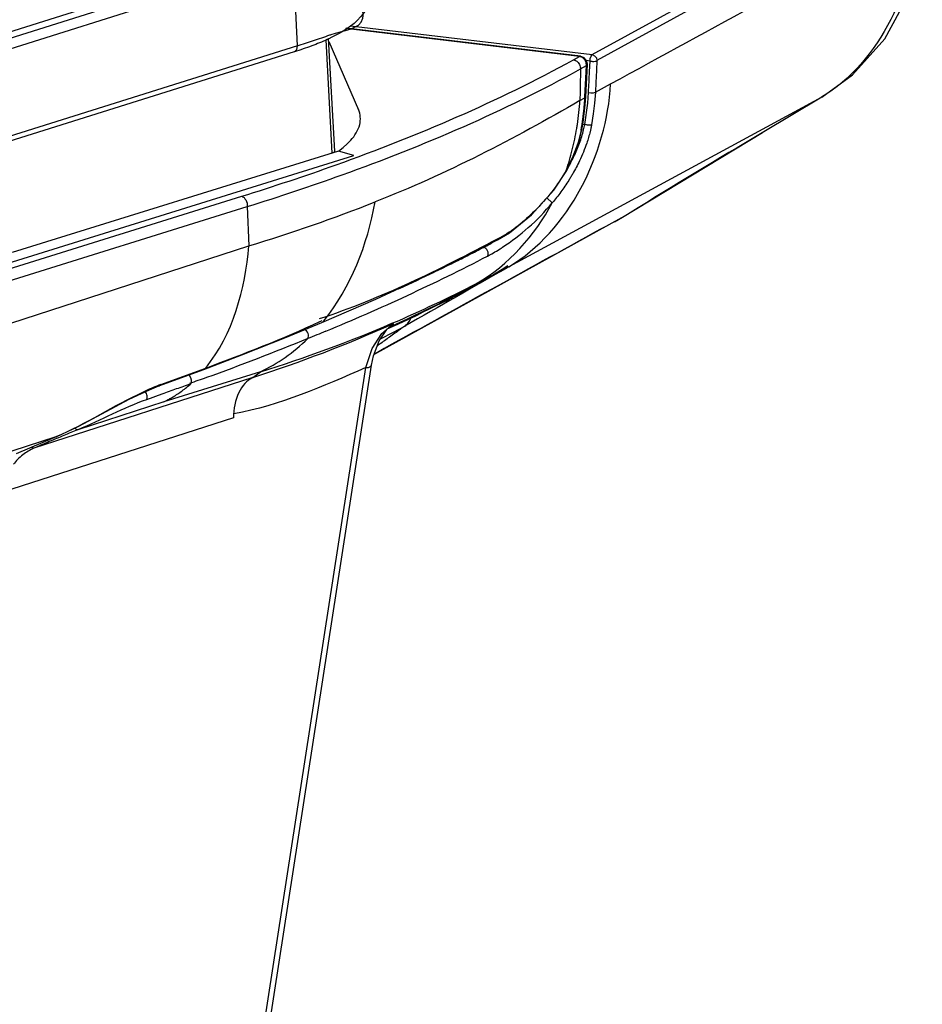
# Paper-space layout 'Sheet' of a CAD drawing. Header units: inches. Extents: x 0.2 to 10.8, y 0.2 to 8.3.
# Tile 327 of 545: x 6.304 to 6.511, y 6.596 to 6.822. Entities that reach past the tile are written whole.
import ezdxf

# ---------------------------------------------------------------- set-up
doc = ezdxf.new("R2010")
doc.units = ezdxf.units.IN
doc.header["$MEASUREMENT"] = 0
doc.layers.get('0').update_dxf_attribs({"lineweight": 5})

psp = doc.layouts.new('Sheet')

# ---------------------------------------------------------------- linework, layer by layer
at = {"color": 0, "linetype": 'ByBlock', "lineweight": -3}
for p, q in [((6.435010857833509, 6.813777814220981), (6.507567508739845, 6.853673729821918)), ((6.508644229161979, 6.852394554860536), (6.436088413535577, 6.812383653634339)), ((6.372507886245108, 6.841392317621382), (6.299688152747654, 6.818415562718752)), ((5.836511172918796, 6.67083126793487), (6.365036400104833, 6.837608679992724)), ((5.871689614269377, 6.679480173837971), (6.366300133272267, 6.835562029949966)), ((6.366328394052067, 6.835553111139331), (6.367345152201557, 6.815786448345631)), ((6.432072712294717, 6.813336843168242), (6.378429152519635, 6.819733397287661)), ((6.432300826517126, 6.813396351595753), (6.378551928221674, 6.819805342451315)), ((6.37955104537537, 6.820390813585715), (6.435010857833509, 6.813777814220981)), ((6.373867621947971, 6.817137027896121), (6.37531456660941, 6.791129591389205)), ((6.375992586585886, 6.791650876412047), (6.374550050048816, 6.817460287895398)), ((6.374587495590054, 6.816790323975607), (6.381400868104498, 6.801083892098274)), ((5.822405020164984, 6.643664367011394), (6.366733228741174, 6.814458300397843)), ((6.367387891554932, 6.81577275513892), (5.82320282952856, 6.644948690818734)), ((6.434741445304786, 6.813453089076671), (6.435010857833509, 6.813777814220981)), ((6.430699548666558, 6.812582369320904), (6.432072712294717, 6.813336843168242)), ((6.432752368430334, 6.813085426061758), (6.432072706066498, 6.813336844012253)), ((6.432289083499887, 6.813397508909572), (6.432072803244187, 6.81333690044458)), ((6.433298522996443, 6.812575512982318), (6.432752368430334, 6.813085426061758)), ((6.434507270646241, 6.81229599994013), (6.433684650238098, 6.812394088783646)), ((6.434393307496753, 6.809884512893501), (6.434507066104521, 6.812296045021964)), ((6.434507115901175, 6.812296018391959), (6.434556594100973, 6.812909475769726)), ((6.434556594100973, 6.812909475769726), (6.434741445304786, 6.813453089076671)), ((6.432316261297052, 6.8104773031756), (6.433721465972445, 6.811253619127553)), ((6.433339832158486, 6.804074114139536), (6.433718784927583, 6.811252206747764)), ((6.433525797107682, 6.804062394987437), (6.433918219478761, 6.811468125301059)), ((6.4339178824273, 6.811461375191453), (6.433721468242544, 6.811253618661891)), ((6.435728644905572, 6.805141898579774), (6.439214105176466, 6.807041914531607)), ((6.433323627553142, 6.803832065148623), (6.433460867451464, 6.806296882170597)), ((6.433970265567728, 6.802596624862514), (6.434152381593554, 6.805064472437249)), ((6.434152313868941, 6.805064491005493), (6.434721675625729, 6.804990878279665)), ((6.434721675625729, 6.804990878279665), (6.435281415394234, 6.805015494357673)), ((6.435281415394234, 6.805015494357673), (6.43572866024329, 6.805141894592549)), ((6.487693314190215, 6.804036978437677), (6.415867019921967, 6.765107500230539)), ((6.432189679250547, 6.803214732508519), (6.433323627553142, 6.803832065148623)), ((6.433310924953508, 6.797746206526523), (6.433970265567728, 6.802596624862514)), ((6.433525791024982, 6.804062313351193), (6.4333236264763, 6.803832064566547)), ((6.487693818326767, 6.804037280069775), (6.473962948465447, 6.795824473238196)), ((6.432436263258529, 6.796352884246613), (6.431707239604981, 6.793411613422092)), ((6.432639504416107, 6.796574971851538), (6.432436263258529, 6.796352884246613)), ((6.432729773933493, 6.797789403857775), (6.433310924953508, 6.797746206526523)), ((6.441959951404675, 6.776481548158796), (6.474068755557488, 6.795882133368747)), ((6.474068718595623, 6.795882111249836), (6.473962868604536, 6.795824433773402)), ((6.376812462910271, 6.791639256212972), (6.301975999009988, 6.768349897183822)), ((6.380365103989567, 6.790629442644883), (6.376812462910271, 6.791639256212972)), ((5.782614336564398, 6.604600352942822), (6.380365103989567, 6.790629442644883)), ((6.429152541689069, 6.7871967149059), (6.429033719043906, 6.787214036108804)), ((5.777665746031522, 6.601705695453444), (6.354632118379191, 6.781266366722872)), ((6.425840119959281, 6.779754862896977), (6.424592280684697, 6.780908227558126)), ((5.656676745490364, 6.561287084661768), (6.355891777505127, 6.778893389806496)), ((6.355891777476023, 6.778893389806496), (6.356262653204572, 6.769911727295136)), ((6.38494744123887, 6.74496794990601), (6.44176355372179, 6.77636904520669)), ((6.440086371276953, 6.775381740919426), (6.441946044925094, 6.77647309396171)), ((6.44176404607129, 6.776369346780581), (6.441947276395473, 6.776473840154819)), ((6.443672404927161, 6.777442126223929), (6.443546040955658, 6.777362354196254)), ((6.413805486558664, 6.771762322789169), (6.413201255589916, 6.771453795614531)), ((6.413805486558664, 6.771762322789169), (6.413218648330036, 6.77145079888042)), ((6.413301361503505, 6.771257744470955), (6.413805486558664, 6.771762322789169)), ((5.654845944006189, 6.541591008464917), (6.356262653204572, 6.769911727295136)), ((6.415866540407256, 6.765107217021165), (6.415735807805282, 6.765007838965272)), ((6.386724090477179, 6.749818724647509), (6.389436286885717, 6.752047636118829)), ((6.38853392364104, 6.751311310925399), (6.389278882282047, 6.751656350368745)), ((6.388534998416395, 6.751295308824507), (6.389280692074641, 6.751630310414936)), ((6.389155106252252, 6.751928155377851), (6.389436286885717, 6.752047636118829)), ((6.389155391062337, 6.751922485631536), (6.389436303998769, 6.752047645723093)), ((6.389179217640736, 6.751873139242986), (6.389436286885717, 6.752047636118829)), ((6.389431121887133, 6.750051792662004), (6.391993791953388, 6.751451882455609)), ((6.386415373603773, 6.748571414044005), (6.389431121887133, 6.750051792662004)), ((6.385731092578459, 6.745469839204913), (6.387278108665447, 6.746328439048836)), ((6.387277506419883, 6.746328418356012), (6.385782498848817, 6.745431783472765)), ((6.384955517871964, 6.745040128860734), (6.385731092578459, 6.745469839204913)), ((6.335628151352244, 6.737742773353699), (6.345925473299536, 6.741506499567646)), ((6.336040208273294, 6.738058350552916), (6.346358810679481, 6.741841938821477)), ((6.341582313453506, 6.474049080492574), (6.383100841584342, 6.741969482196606)), ((6.34287618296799, 6.474605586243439), (6.384394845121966, 6.742526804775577)), ((6.357193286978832, 6.739698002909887), (6.30696780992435, 6.723464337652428)), ((6.35888536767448, 6.740984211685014), (6.336720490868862, 6.734096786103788)), ((6.357193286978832, 6.739698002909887), (6.35888536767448, 6.740984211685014)), ((6.336296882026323, 6.735866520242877), (6.332739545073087, 6.734596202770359)), ((6.336720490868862, 6.734096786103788), (6.317001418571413, 6.727704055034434)), ((6.352714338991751, 6.730468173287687), (6.299715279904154, 6.713337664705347)), ((6.312055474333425, 6.72610196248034), (6.317264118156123, 6.728554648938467)), ((6.311978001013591, 6.726075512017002), (5.634963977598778, 6.506593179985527)), ((6.312057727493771, 6.726102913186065), (6.302911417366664, 6.722153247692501)), ((6.312055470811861, 6.72610196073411), (6.311978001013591, 6.726075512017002))]:
    psp.add_line(p, q, dxfattribs=at)
for points in [[(6.487691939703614, 6.804036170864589), (6.494703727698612, 6.809151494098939), (6.502082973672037, 6.817376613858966), (6.507383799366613, 6.827220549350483), (6.510250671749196, 6.838074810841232), (6.510711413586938, 6.847268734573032)], [(6.366733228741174, 6.814458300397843), (6.366813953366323, 6.814489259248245), (6.367238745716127, 6.814941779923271), (6.367387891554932, 6.81577275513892)], [(6.435010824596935, 6.813777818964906), (6.435558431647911, 6.813528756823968), (6.43595865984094, 6.813009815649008), (6.436088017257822, 6.812383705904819)], [(6.433922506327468, 6.81155514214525), (6.433788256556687, 6.812261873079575), (6.433165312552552, 6.813056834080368), (6.432260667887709, 6.813400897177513)], [(6.433721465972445, 6.811253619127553), (6.433620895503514, 6.81195807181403), (6.433298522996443, 6.812575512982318)], [(6.43572866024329, 6.805141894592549), (6.43554323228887, 6.802638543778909), (6.435257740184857, 6.800150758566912), (6.434869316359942, 6.797682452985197)], [(6.432639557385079, 6.796575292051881), (6.432916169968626, 6.798225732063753), (6.433394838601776, 6.802228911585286), (6.433525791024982, 6.804062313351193)], [(6.429149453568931, 6.787198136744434), (6.430421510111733, 6.789714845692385), (6.432116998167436, 6.794322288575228), (6.432639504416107, 6.796574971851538)], [(6.376815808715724, 6.79164040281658), (6.377877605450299, 6.792466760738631), (6.378818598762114, 6.793300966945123), (6.379635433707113, 6.794140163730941)], [(6.375314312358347, 6.791129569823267), (6.375888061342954, 6.791435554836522), (6.37599019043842, 6.791650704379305)], [(6.431707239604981, 6.793411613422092), (6.430579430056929, 6.790365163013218), (6.429033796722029, 6.787213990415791)], [(6.413278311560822, 6.771246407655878), (6.416028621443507, 6.772898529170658), (6.421067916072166, 6.776980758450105), (6.426204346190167, 6.782704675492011), (6.429152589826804, 6.787196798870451)], [(6.372987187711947, 6.752271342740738), (6.385403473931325, 6.757649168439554), (6.399998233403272, 6.764492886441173), (6.413301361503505, 6.771257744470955)], [(6.345927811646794, 6.741512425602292), (6.354645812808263, 6.744866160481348), (6.364887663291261, 6.748939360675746), (6.372987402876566, 6.752271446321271)], [(6.384394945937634, 6.742527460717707), (6.384835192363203, 6.744664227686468), (6.386113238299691, 6.748122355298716), (6.387869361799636, 6.750732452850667), (6.389178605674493, 6.751872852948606)], [(6.383100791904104, 6.741969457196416), (6.384528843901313, 6.7463568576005), (6.386724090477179, 6.749818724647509)], [(6.342925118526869, 6.738242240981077), (6.3430989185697, 6.738590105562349), (6.343112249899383, 6.739043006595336), (6.342957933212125, 6.739611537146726), (6.342631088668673, 6.74013471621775), (6.342476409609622, 6.740244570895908)], [(6.317264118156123, 6.728554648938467), (6.328783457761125, 6.734680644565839), (6.333448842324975, 6.73687813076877), (6.335626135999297, 6.737742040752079)]]:
    psp.add_lwpolyline(points, dxfattribs=at)
for centre, radius, start, end in [((-3.688271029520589, 25.36494521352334), 21.14147144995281, 298.6223345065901, 298.8378800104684), ((6.346899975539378, 6.893551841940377), 0.0802717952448, 290.3543337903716, 290.5812725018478), ((6.36955342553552, 6.807124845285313), 0.06275305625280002, 350.5321660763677, 351.3904607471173), ((6.373798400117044, 6.807023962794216), 0.05960196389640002, 349.6867711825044, 349.92758756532), ((6.250769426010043, 7.120334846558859), 0.3659579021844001, 286.754173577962, 291.5533189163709), ((18.01380325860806, -14.27693966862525), 24.02402759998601, 118.8002256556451, 118.9439677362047), ((6.190272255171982, 7.193713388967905), 0.4799314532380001, 292.4938095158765, 297.3825118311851), ((6.251945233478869, 7.056070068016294), 0.3339829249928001, 294.2805553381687, 299.3678790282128), ((6.191414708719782, 7.192702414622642), 0.4763269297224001, 295.7800263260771, 296.4108327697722), ((6.26732095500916, 7.036091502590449), 0.3089773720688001, 293.2077185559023, 297.1818783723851), ((6.30779573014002, 6.88979408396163), 0.1517689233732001, 295.254486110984, 295.4577099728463), ((6.259392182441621, 7.04330493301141), 0.3189705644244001, 287.8553487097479, 294.0051501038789), ((6.266588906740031, 7.037836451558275), 0.3108695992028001, 287.2713303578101, 293.2049883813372), ((6.305243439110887, 6.936495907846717), 0.2032692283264, 294.0189727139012, 294.4484061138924)]:
    psp.add_arc(centre, radius, start, end, dxfattribs=at)
for points in [[(6.508956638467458, 6.845268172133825), (6.509564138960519, 6.829783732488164), (6.500881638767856, 6.811946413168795), (6.487589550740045, 6.803980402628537)], [(6.415866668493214, 6.76510728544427), (6.429656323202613, 6.773219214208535), (6.438395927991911, 6.79106415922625), (6.439214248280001, 6.807041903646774)], [(6.432189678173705, 6.803214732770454), (6.417070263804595, 6.794457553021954), (6.401477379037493, 6.786343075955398), (6.385210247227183, 6.779966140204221)], [(6.473962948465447, 6.795824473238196), (6.46382885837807, 6.789758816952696), (6.453660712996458, 6.783744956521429), (6.443672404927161, 6.777442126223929)], [(6.373449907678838, 6.752667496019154), (6.379668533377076, 6.760380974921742), (6.383472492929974, 6.77021169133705), (6.38521024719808, 6.779966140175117)], [(6.408469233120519, 6.761238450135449), (6.415775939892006, 6.765507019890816), (6.421914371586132, 6.772255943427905), (6.425837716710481, 6.779753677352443)], [(6.413218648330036, 6.77145079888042), (6.400040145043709, 6.764453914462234), (6.38656814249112, 6.757741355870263), (6.372379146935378, 6.753125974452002)], [(6.346355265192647, 6.741847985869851), (6.352605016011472, 6.749547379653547), (6.355438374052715, 6.76001773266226), (6.356261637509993, 6.769900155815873)], [(6.415735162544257, 6.765007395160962), (6.40782496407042, 6.760482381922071), (6.399911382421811, 6.755963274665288), (6.391993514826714, 6.751451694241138)], [(6.393397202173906, 6.753337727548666), (6.401001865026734, 6.757003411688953), (6.408635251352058, 6.760730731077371), (6.415657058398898, 6.765417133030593)], [(6.346354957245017, 6.741847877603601), (6.35516813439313, 6.745198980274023), (6.364018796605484, 6.748508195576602), (6.372546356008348, 6.75253096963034)], [(6.369752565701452, 6.74860012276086), (6.362056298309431, 6.745487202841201), (6.354335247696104, 6.742422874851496), (6.346506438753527, 6.739660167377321)], [(6.383100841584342, 6.741969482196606), (6.373284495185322, 6.737696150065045), (6.363323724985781, 6.733288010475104), (6.352800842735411, 6.731315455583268)], [(6.332029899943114, 6.736355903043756), (6.325231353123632, 6.73316245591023), (6.318890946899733, 6.729013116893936), (6.311978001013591, 6.726075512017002)]]:
    psp.add_open_spline(points, degree=3, dxfattribs=at)
for points, knots in [([(6.384232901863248, 6.828072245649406), (6.384304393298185, 6.826032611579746), (6.381793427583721, 6.821330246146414), (6.377611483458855, 6.818868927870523), (6.375146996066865, 6.817662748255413)], [0, 0, 0, 0, 0.4265434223, 1, 1, 1, 1]), ([(6.375118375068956, 6.818403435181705), (6.377672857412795, 6.819362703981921), (6.38378001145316, 6.81952736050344), (6.382158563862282, 6.825241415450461), (6.380967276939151, 6.825746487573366)], [0, 0, 0, 0, 0.6783334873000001, 1, 1, 1, 1]), ([(6.367345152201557, 6.815786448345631), (6.368592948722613, 6.816177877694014), (6.371097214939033, 6.816975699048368), (6.373582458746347, 6.817832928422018), (6.37482050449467, 6.818292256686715)], [0, 0, 0, 0, 0.4975732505, 1, 1, 1, 1]), ([(6.374234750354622, 6.817230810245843), (6.373069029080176, 6.816696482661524), (6.370577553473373, 6.815686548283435), (6.36803115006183, 6.814830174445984), (6.366692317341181, 6.814410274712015)], [0, 0, 0, 0, 0.4775107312, 1, 1, 1, 1]), ([(6.374596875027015, 6.817398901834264), (6.374536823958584, 6.81737067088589), (6.374416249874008, 6.817314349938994), (6.374295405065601, 6.817258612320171), (6.374234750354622, 6.817230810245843)], [0, 0, 0, 0, 0.4986213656, 1, 1, 1, 1]), ([(6.375146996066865, 6.817662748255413), (6.375056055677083, 6.817618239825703), (6.374873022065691, 6.817529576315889), (6.374689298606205, 6.817442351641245), (6.374596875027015, 6.817398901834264)], [0, 0, 0, 0, 0.4978380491, 1, 1, 1, 1]), ([(6.354630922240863, 6.781264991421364), (6.361892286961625, 6.783524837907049), (6.387925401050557, 6.792191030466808), (6.413309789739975, 6.803027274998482), (6.430697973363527, 6.812580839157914)], [0, 0, 0, 0, 0.2770982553, 1, 1, 1, 1]), ([(6.430699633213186, 6.812580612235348), (6.430841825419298, 6.812561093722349), (6.431113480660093, 6.812480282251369), (6.431354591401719, 6.812335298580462), (6.431463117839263, 6.81225423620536)], [0, 0, 0, 0, 0.5144573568, 1, 1, 1, 1]), ([(6.431463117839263, 6.81225423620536), (6.43159046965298, 6.812159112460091), (6.431835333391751, 6.811924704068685), (6.43201972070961, 6.81163995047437), (6.432097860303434, 6.811481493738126)], [0, 0, 0, 0, 0.4736023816, 1, 1, 1, 1]), ([(6.434507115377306, 6.812296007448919), (6.434598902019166, 6.812275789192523), (6.434789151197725, 6.812244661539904), (6.434981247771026, 6.812229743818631), (6.435079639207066, 6.812226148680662)], [0, 0, 0, 0, 0.4883860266, 1, 1, 1, 1]), ([(6.435079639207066, 6.812226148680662), (6.435272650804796, 6.812219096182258), (6.435614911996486, 6.812235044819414), (6.435956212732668, 6.812313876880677), (6.436088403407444, 6.812383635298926)], [0, 0, 0, 0, 0.5637354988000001, 1, 1, 1, 1]), ([(6.436086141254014, 6.812382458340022), (6.436030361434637, 6.811175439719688), (6.435915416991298, 6.808762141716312), (6.435793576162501, 6.806349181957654), (6.435730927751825, 6.805143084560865)], [0, 0, 0, 0, 0.5001207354, 1, 1, 1, 1]), ([(6.355891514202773, 6.778892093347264), (6.363187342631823, 6.781168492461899), (6.389349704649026, 6.789901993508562), (6.414858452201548, 6.800825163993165), (6.432315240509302, 6.810474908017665)], [0, 0, 0, 0, 0.2770197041, 1, 1, 1, 1]), ([(6.432097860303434, 6.811481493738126), (6.43217305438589, 6.811329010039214), (6.432287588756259, 6.810999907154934), (6.432322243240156, 6.810652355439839), (6.432315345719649, 6.810477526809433)], [0, 0, 0, 0, 0.4928275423, 1, 1, 1, 1]), ([(6.432315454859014, 6.810476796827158), (6.432298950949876, 6.809666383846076), (6.432267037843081, 6.808051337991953), (6.432237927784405, 6.806436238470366), (6.432224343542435, 6.805631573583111)], [0, 0, 0, 0, 0.5017957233, 1, 1, 1, 1]), ([(6.434152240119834, 6.805064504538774), (6.434193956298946, 6.805867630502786), (6.43427585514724, 6.807474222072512), (6.434354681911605, 6.809080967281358), (6.434393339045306, 6.809884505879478)], [0, 0, 0, 0, 0.4999194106, 1, 1, 1, 1]), ([(6.432224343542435, 6.805631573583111), (6.432217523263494, 6.805227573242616), (6.432204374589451, 6.804421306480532), (6.432192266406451, 6.803615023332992), (6.432186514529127, 6.803212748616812)], [0, 0, 0, 0, 0.501080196, 1, 1, 1, 1]), ([(6.431599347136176, 6.797730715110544), (6.43173638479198, 6.798635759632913), (6.431972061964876, 6.800460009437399), (6.43212919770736, 6.802292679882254), (6.432188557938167, 6.803214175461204)], [0, 0, 0, 0, 0.4978123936, 1, 1, 1, 1]), ([(6.433129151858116, 6.801321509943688), (6.433169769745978, 6.801738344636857), (6.433242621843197, 6.802574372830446), (6.433298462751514, 6.80341170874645), (6.433322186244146, 6.803831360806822)], [0, 0, 0, 0, 0.4990984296, 1, 1, 1, 1]), ([(6.379635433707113, 6.794140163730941), (6.380545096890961, 6.795161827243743), (6.382028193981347, 6.797364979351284), (6.381857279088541, 6.800108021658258), (6.381395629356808, 6.80117020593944)], [0, 0, 0, 0, 0.5415220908, 1, 1, 1, 1]), ([(6.432834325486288, 6.798827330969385), (6.432891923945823, 6.799241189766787), (6.432998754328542, 6.800071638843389), (6.433088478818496, 6.800904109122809), (6.433129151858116, 6.801321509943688)], [0, 0, 0, 0, 0.4990861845, 1, 1, 1, 1]), ([(6.432481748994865, 6.7966000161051), (6.432547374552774, 6.796969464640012), (6.432671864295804, 6.797710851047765), (6.432782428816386, 6.798454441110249), (6.432834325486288, 6.798827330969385)], [0, 0, 0, 0, 0.4991672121, 1, 1, 1, 1]), ([(6.429038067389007, 6.787220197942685), (6.429569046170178, 6.78876556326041), (6.430505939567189, 6.791930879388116), (6.43117816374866, 6.79516240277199), (6.431451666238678, 6.796802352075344)], [0, 0, 0, 0, 0.4956686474, 1, 1, 1, 1]), ([(6.430821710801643, 6.790433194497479), (6.431296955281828, 6.79141667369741), (6.432145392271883, 6.793400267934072), (6.432784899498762, 6.795462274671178), (6.433037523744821, 6.796493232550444)], [0, 0, 0, 0, 0.5071568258, 1, 1, 1, 1]), ([(6.433037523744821, 6.796493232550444), (6.433088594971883, 6.796701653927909), (6.433185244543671, 6.797118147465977), (6.433271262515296, 6.797536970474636), (6.433311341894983, 6.797746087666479)], [0, 0, 0, 0, 0.5019461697, 1, 1, 1, 1]), ([(6.434869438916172, 6.797682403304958), (6.434649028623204, 6.797572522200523), (6.434092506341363, 6.797551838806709), (6.433575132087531, 6.797649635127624), (6.433311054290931, 6.797746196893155)], [0, 0, 0, 0, 0.4669198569, 1, 1, 1, 1]), ([(6.434529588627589, 6.7961067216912), (6.434419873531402, 6.795661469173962), (6.43417701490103, 6.794768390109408), (6.433895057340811, 6.793886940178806), (6.433743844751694, 6.793445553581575)], [0, 0, 0, 0, 0.495676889, 1, 1, 1, 1]), ([(6.434869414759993, 6.797682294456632), (6.43482105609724, 6.797419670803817), (6.43471545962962, 6.796892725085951), (6.43459425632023, 6.796369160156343), (6.434529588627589, 6.7961067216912)], [0, 0, 0, 0, 0.4969761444, 1, 1, 1, 1]), ([(6.433743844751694, 6.793445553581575), (6.433508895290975, 6.79275974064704), (6.432990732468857, 6.791390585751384), (6.432394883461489, 6.790053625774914), (6.432076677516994, 6.789387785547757)], [0, 0, 0, 0, 0.4955475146, 1, 1, 1, 1]), ([(6.429079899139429, 6.787241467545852), (6.429396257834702, 6.787761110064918), (6.430003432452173, 6.788811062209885), (6.430558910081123, 6.789889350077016), (6.430821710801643, 6.790433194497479)], [0, 0, 0, 0, 0.5017961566, 1, 1, 1, 1]), ([(6.432076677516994, 6.789387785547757), (6.431837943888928, 6.788888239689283), (6.431339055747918, 6.78789573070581), (6.430802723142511, 6.786922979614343), (6.43052490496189, 6.786440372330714)], [0, 0, 0, 0, 0.4985595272, 1, 1, 1, 1]), ([(6.429033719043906, 6.787214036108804), (6.427102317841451, 6.783778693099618), (6.422425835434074, 6.778101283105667), (6.416792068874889, 6.773275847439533), (6.413805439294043, 6.771762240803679)], [0, 0, 0, 0, 0.5406604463, 1, 1, 1, 1]), ([(6.42961129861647, 6.784922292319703), (6.429039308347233, 6.784012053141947), (6.427840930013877, 6.782244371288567), (6.426523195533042, 6.7805636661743), (6.425840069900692, 6.779754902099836)], [0, 0, 0, 0, 0.5038382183, 1, 1, 1, 1]), ([(6.43052490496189, 6.786440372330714), (6.430377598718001, 6.786184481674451), (6.430077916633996, 6.785675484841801), (6.429768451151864, 6.785172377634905), (6.42961129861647, 6.784922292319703)], [0, 0, 0, 0, 0.4999133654, 1, 1, 1, 1]), ([(6.354632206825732, 6.781264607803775), (6.355019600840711, 6.781148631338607), (6.355709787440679, 6.78037507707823), (6.355932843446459, 6.77942374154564), (6.35589162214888, 6.778893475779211)], [0, 0, 0, 0, 0.4319176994, 1, 1, 1, 1]), ([(6.414432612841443, 6.769573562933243), (6.416508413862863, 6.770929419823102), (6.420582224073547, 6.77403926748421), (6.424173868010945, 6.777721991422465), (6.425786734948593, 6.779799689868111)], [0, 0, 0, 0, 0.4852369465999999, 1, 1, 1, 1]), ([(6.403287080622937, 6.766090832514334), (6.404433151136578, 6.766660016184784), (6.406708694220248, 6.767801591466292), (6.408975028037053, 6.768961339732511), (6.410099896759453, 6.769542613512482)], [0, 0, 0, 0, 0.5026414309, 1, 1, 1, 1]), ([(6.411006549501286, 6.76755547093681), (6.411235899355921, 6.767884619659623), (6.411144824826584, 6.768834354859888), (6.410492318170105, 6.769472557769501), (6.410099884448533, 6.769542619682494)], [0, 0, 0, 0, 0.5015845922, 1, 1, 1, 1]), ([(6.410099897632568, 6.769542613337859), (6.410412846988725, 6.769701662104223), (6.411050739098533, 6.770041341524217), (6.41167722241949, 6.770401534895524), (6.411996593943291, 6.770591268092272)], [0, 0, 0, 0, 0.4858603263, 1, 1, 1, 1]), ([(6.411006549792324, 6.767555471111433), (6.411456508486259, 6.767789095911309), (6.4123830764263, 6.768298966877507), (6.413288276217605, 6.768845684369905), (6.413754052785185, 6.769138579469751)], [0, 0, 0, 0, 0.4795596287, 1, 1, 1, 1]), ([(6.413754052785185, 6.769138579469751), (6.413866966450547, 6.769209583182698), (6.414093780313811, 6.769353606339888), (6.414319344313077, 6.769499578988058), (6.414432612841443, 6.769573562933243)], [0, 0, 0, 0, 0.4964510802, 1, 1, 1, 1]), ([(6.415866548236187, 6.765107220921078), (6.414643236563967, 6.764444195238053), (6.412186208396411, 6.763135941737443), (6.409710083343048, 6.761864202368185), (6.408467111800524, 6.76123741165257)], [0, 0, 0, 0, 0.4998870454, 1, 1, 1, 1]), ([(6.39059870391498, 6.76002107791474), (6.391942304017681, 6.760639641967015), (6.394607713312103, 6.761881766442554), (6.397261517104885, 6.763148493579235), (6.398577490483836, 6.763784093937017)], [0, 0, 0, 0, 0.503013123, 1, 1, 1, 1]), ([(6.389371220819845, 6.751452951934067), (6.3900460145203, 6.751759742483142), (6.391391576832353, 6.752380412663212), (6.39273011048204, 6.753016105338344), (6.393397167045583, 6.753337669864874)], [0, 0, 0, 0, 0.5002502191, 1, 1, 1, 1]), ([(6.391993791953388, 6.751451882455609), (6.392306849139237, 6.751662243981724), (6.392885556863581, 6.752235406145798), (6.393257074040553, 6.752951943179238), (6.393408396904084, 6.753343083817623)], [0, 0, 0, 0, 0.4734970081, 1, 1, 1, 1]), ([(6.369751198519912, 6.748602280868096), (6.370005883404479, 6.748900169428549), (6.369918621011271, 6.749850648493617), (6.369397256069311, 6.750593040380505), (6.369000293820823, 6.750708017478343)], [0, 0, 0, 0, 0.486737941, 1, 1, 1, 1]), ([(6.372984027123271, 6.752279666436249), (6.373076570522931, 6.752317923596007), (6.373254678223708, 6.752425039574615), (6.373392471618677, 6.752580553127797), (6.373449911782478, 6.752667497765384)], [0, 0, 0, 0, 0.4900513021, 1, 1, 1, 1]), ([(6.391993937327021, 6.751451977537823), (6.391710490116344, 6.751250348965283), (6.391147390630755, 6.750849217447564), (6.390584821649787, 6.750447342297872), (6.390305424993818, 6.750247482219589)], [0, 0, 0, 0, 0.5031275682, 1, 1, 1, 1]), ([(6.358885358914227, 6.740984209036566), (6.360870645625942, 6.741927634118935), (6.364720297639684, 6.744184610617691), (6.368145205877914, 6.747040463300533), (6.369751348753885, 6.748602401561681)], [0, 0, 0, 0, 0.4952300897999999, 1, 1, 1, 1]), ([(6.373886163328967, 6.750294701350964), (6.373200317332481, 6.750010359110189), (6.371823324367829, 6.749443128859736), (6.370443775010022, 6.74888214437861), (6.369751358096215, 6.748602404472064)], [0, 0, 0, 0, 0.4985435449, 1, 1, 1, 1]), ([(6.390305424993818, 6.750247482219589), (6.389515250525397, 6.749682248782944), (6.387960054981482, 6.748565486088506), (6.386408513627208, 6.747443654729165), (6.385645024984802, 6.746890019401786)], [0, 0, 0, 0, 0.507425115, 1, 1, 1, 1]), ([(6.34592532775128, 6.741518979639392), (6.346008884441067, 6.741550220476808), (6.346170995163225, 6.741639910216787), (6.346299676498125, 6.741772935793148), (6.346354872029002, 6.741847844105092)], [0, 0, 0, 0, 0.4894615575, 1, 1, 1, 1]), ([(6.383100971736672, 6.741970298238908), (6.383347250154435, 6.741952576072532), (6.383854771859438, 6.742008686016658), (6.38424857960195, 6.742337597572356), (6.384394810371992, 6.742526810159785)], [0, 0, 0, 0, 0.5080050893, 1, 1, 1, 1]), ([(6.346506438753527, 6.739660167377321), (6.345864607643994, 6.739433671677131), (6.344572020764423, 6.738981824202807), (6.34327668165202, 6.738537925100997), (6.342624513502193, 6.738316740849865)], [0, 0, 0, 0, 0.4970669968, 1, 1, 1, 1]), ([(6.357193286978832, 6.739698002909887), (6.355774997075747, 6.739027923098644), (6.353294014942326, 6.736059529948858), (6.352746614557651, 6.732448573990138), (6.352714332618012, 6.730467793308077)], [0, 0, 0, 0, 0.441905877, 1, 1, 1, 1]), ([(6.335595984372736, 6.737892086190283), (6.335010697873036, 6.737668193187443), (6.333813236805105, 6.737175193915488), (6.332634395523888, 6.736639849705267), (6.332029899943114, 6.736355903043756)], [0, 0, 0, 0, 0.4840811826, 1, 1, 1, 1]), ([(6.336040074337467, 6.73805857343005), (6.335966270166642, 6.738031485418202), (6.335818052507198, 6.737976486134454), (6.335670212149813, 6.737920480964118), (6.335595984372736, 6.737892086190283)], [0, 0, 0, 0, 0.4972950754, 1, 1, 1, 1]), ([(6.3356259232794, 6.737748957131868), (6.335706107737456, 6.737777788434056), (6.335862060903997, 6.737861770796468), (6.335986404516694, 6.737987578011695), (6.336040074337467, 6.73805857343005)], [0, 0, 0, 0, 0.489126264, 1, 1, 1, 1]), ([(6.342920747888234, 6.738234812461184), (6.341817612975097, 6.737839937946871), (6.339611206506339, 6.73704777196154), (6.337403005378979, 6.73626062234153), (6.336298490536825, 6.735866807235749)], [0, 0, 0, 0, 0.4997988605, 1, 1, 1, 1]), ([(6.338883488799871, 6.735257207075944), (6.339595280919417, 6.735685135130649), (6.340990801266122, 6.736619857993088), (6.342292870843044, 6.73768040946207), (6.342924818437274, 6.738243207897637)], [0, 0, 0, 0, 0.4953175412, 1, 1, 1, 1]), ([(6.332739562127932, 6.734596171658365), (6.332952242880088, 6.734793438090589), (6.332975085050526, 6.735565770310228), (6.332723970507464, 6.736160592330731), (6.3325003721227, 6.7364419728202)], [0, 0, 0, 0, 0.4466325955, 1, 1, 1, 1]), ([(6.337396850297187, 6.73443037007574), (6.337648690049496, 6.734559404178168), (6.338149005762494, 6.734826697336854), (6.33863996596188, 6.735110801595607), (6.338883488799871, 6.735257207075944)], [0, 0, 0, 0, 0.4989663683, 1, 1, 1, 1]), ([(6.332739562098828, 6.734596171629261), (6.330070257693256, 6.733644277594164), (6.324854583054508, 6.731252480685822), (6.319676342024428, 6.728806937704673), (6.317001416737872, 6.727704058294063)], [0, 0, 0, 0, 0.4948131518, 1, 1, 1, 1]), ([(6.336720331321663, 6.734096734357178), (6.336833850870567, 6.734150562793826), (6.337060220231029, 6.734260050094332), (6.337284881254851, 6.734373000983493), (6.337396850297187, 6.73443037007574)], [0, 0, 0, 0, 0.4996513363, 1, 1, 1, 1]), ([(6.31700141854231, 6.727704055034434), (6.316914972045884, 6.727684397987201), (6.316648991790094, 6.727791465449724), (6.316491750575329, 6.727994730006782), (6.316395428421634, 6.728131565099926)], [0, 0, 0, 0, 0.3463143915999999, 1, 1, 1, 1]), ([(6.313826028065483, 6.726385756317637), (6.313261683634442, 6.726149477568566), (6.312145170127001, 6.725679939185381), (6.311030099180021, 6.72520698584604), (6.310478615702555, 6.724972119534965)], [0, 0, 0, 0, 0.505117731, 1, 1, 1, 1]), ([(6.317001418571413, 6.727704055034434), (6.316466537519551, 6.727483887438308), (6.315407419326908, 6.727046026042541), (6.314349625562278, 6.726604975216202), (6.313826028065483, 6.726385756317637)], [0, 0, 0, 0, 0.5047052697, 1, 1, 1, 1]), ([(6.30696780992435, 6.723464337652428), (6.306510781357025, 6.72326754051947), (6.305612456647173, 6.722804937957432), (6.304781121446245, 6.722231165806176), (6.304380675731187, 6.721916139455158)], [0, 0, 0, 0, 0.4940872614, 1, 1, 1, 1]), ([(6.306967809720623, 6.723464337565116), (6.306883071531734, 6.723440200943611), (6.306661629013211, 6.723448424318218), (6.306476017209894, 6.723560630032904), (6.306380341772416, 6.723636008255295)], [0, 0, 0, 0, 0.4197440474, 1, 1, 1, 1]), ([(6.310478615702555, 6.724972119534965), (6.309886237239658, 6.72471983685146), (6.308715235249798, 6.724218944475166), (6.307545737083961, 6.723714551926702), (6.30696780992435, 6.723464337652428)], [0, 0, 0, 0, 0.5055333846, 1, 1, 1, 1]), ([(6.304380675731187, 6.721916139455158), (6.303985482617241, 6.721605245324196), (6.303229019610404, 6.720930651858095), (6.302562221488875, 6.720166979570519), (6.302253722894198, 6.719763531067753)], [0, 0, 0, 0, 0.4974991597, 1, 1, 1, 1])]:
    psp.add_open_spline(points, degree=3, knots=knots, dxfattribs=at)

doc.saveas('drawing.dxf')
